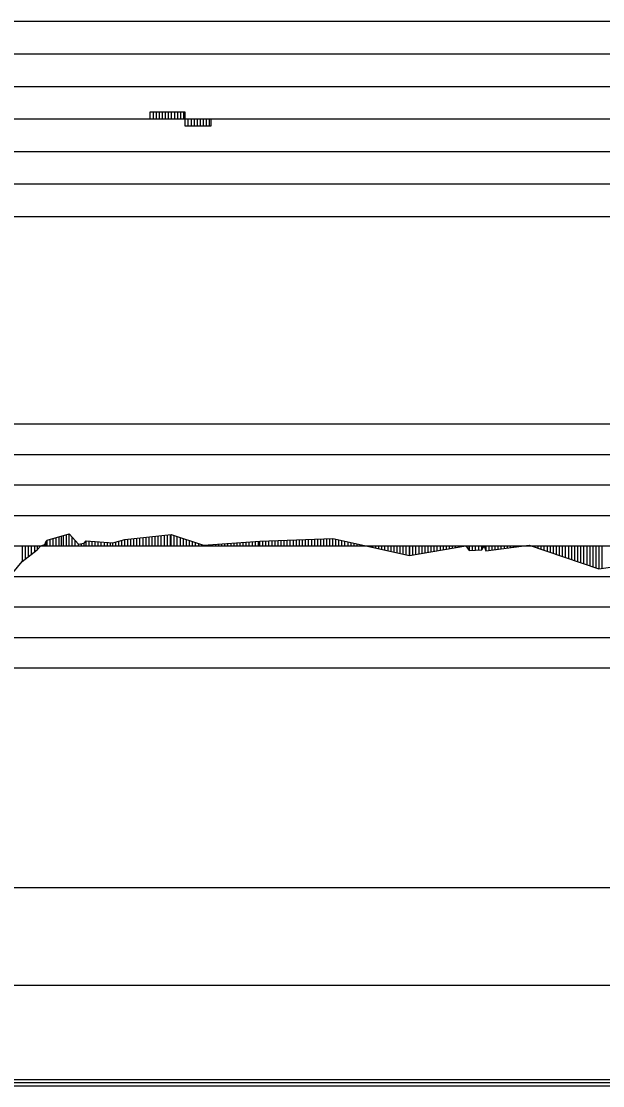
# Model space of a CAD drawing. Extents: x 2 to 10148, y 0 to 380.
# Drawn here: x 6237.3 to 6285, y 197.8 to 285 of the extents above; entities that cross this region are included whole.
import ezdxf

# ---------------------------------------------------------------- set-up
doc = ezdxf.new("R2010")
doc.units = 0
for name, color, linetype in [('POSUN_CARA', 7, 'Continuous'), ('POSUN_RASTR', 7, 'Continuous'), ('RYCHL_RASTR', 7, 'Continuous'), ('ZRYCHL_CARA', 7, 'Continuous'), ('ZRYCHL_RASTR', 7, 'Continuous')]:
    doc.layers.add(name, color=color, linetype=linetype)

msp = doc.modelspace()

# ---------------------------------------------------------------- linework, layer by layer
at = {"layer": 'POSUN_CARA'}
for p, q in [((6239.409, 242.468), (6241.222, 242.984)), ((6239.909, 242), (6239.909, 242.61)), ((6240.159, 242), (6240.159, 242.681)), ((6240.409, 242), (6240.409, 242.753)), ((6240.59, 242), (6240.591, 242.805)), ((6240.753, 242), (6240.757, 242.852)), ((6241.003, 242), (6241.004, 242.922)), ((6241.222, 242.984), (6241.994, 242.151)), ((6241.222, 242), (6241.222, 242.984)), ((6241.472, 242), (6241.472, 242.714)), ((6245.772, 242.511), (6249.586, 242.922)), ((6246.272, 242), (6246.272, 242.565)), ((6246.522, 242), (6246.522, 242.592)), ((6246.772, 242), (6246.772, 242.619)), ((6247.022, 242), (6247.022, 242.646)), ((6247.272, 242), (6247.272, 242.673)), ((6247.522, 242), (6247.522, 242.7)), ((6247.772, 242), (6247.772, 242.727)), ((6248.022, 242), (6248.022, 242.753)), ((6248.272, 242), (6248.272, 242.78)), ((6248.522, 242), (6248.522, 242.807)), ((6248.772, 242), (6248.772, 242.834)), ((6249.022, 242), (6249.022, 242.861)), ((6249.272, 242), (6249.272, 242.888)), ((6249.522, 242), (6249.522, 242.915)), ((6249.586, 242.922), (6252.237, 242.045)), ((6249.586, 242), (6249.586, 242.922)), ((6249.836, 242), (6249.836, 242.839)), ((6250.086, 242), (6250.086, 242.756)), ((6250.336, 242), (6250.336, 242.674)), ((6250.586, 242), (6250.586, 242.591)), ((6256.849, 242.391), (6262.83, 242.605)), ((6261.599, 242), (6261.599, 242.561)), ((6261.849, 242), (6261.849, 242.57)), ((6262.099, 242), (6262.099, 242.579)), ((6262.349, 242), (6262.349, 242.588)), ((6262.599, 242), (6262.599, 242.597)), ((6262.83, 242.605), (6269.12, 241.205)), ((6262.83, 242), (6262.83, 242.605)), ((6237.368, 242), (6237.368, 240.725)), ((6237.618, 242), (6237.618, 240.915)), ((6237.868, 242), (6237.868, 241.106)), ((6238.118, 242), (6238.118, 241.296)), ((6238.368, 242), (6238.368, 241.487)), ((6238.607, 241.669), (6238.909, 242.002)), ((6238.607, 242), (6238.607, 241.669)), ((6238.857, 242), (6238.857, 241.944)), ((6238.909, 242.002), (6239.217, 242.116)), ((6238.909, 242), (6238.909, 242.002)), ((6239.159, 242), (6239.159, 242.095)), ((6239.217, 242.116), (6239.324, 242.376)), ((6239.217, 242), (6239.217, 242.116)), ((6239.324, 242.376), (6239.409, 242.468)), ((6239.324, 242), (6239.324, 242.376)), ((6239.409, 242), (6239.409, 242.468)), ((6239.659, 242), (6239.659, 242.539)), ((6241.722, 242), (6241.722, 242.445)), ((6241.972, 242), (6241.972, 242.175)), ((6241.994, 242.151), (6242.446, 242.229)), ((6241.994, 242), (6241.994, 242.151)), ((6242.244, 242), (6242.244, 242.194)), ((6242.446, 242.229), (6242.603, 242.413)), ((6242.446, 242), (6242.446, 242.229)), ((6242.603, 242.413), (6244.797, 242.261)), ((6242.603, 242), (6242.603, 242.413)), ((6242.853, 242), (6242.853, 242.396)), ((6243.103, 242), (6243.103, 242.379)), ((6243.353, 242), (6243.353, 242.361)), ((6243.603, 242), (6243.603, 242.344)), ((6243.853, 242), (6243.853, 242.326)), ((6244.103, 242), (6244.103, 242.309)), ((6244.353, 242), (6244.353, 242.292)), ((6244.603, 242), (6244.603, 242.274)), ((6244.797, 242.261), (6245.772, 242.511)), ((6244.797, 242), (6244.797, 242.261)), ((6245.047, 242), (6245.047, 242.325)), ((6245.297, 242), (6245.297, 242.389)), ((6245.547, 242), (6245.547, 242.453)), ((6245.772, 242), (6245.772, 242.511)), ((6246.022, 242), (6246.022, 242.538)), ((6250.836, 242), (6250.836, 242.508)), ((6251.086, 242), (6251.086, 242.425)), ((6251.336, 242), (6251.336, 242.343)), ((6251.586, 242), (6251.586, 242.26)), ((6251.836, 242), (6251.836, 242.177)), ((6252.086, 242), (6252.086, 242.095)), ((6252.237, 242.045), (6256.849, 242.391)), ((6252.237, 242), (6252.237, 242.045)), ((6252.487, 242), (6252.487, 242.063)), ((6252.737, 242), (6252.737, 242.082)), ((6252.987, 242), (6252.987, 242.101)), ((6253.237, 242), (6253.237, 242.12)), ((6253.487, 242), (6253.487, 242.139)), ((6253.737, 242), (6253.737, 242.157)), ((6253.987, 242), (6253.987, 242.176)), ((6254.237, 242), (6254.237, 242.195)), ((6254.487, 242), (6254.487, 242.214)), ((6254.737, 242), (6254.737, 242.233)), ((6254.987, 242), (6254.987, 242.251)), ((6255.237, 242), (6255.237, 242.27)), ((6255.487, 242), (6255.487, 242.289)), ((6255.737, 242), (6255.737, 242.308)), ((6255.987, 242), (6255.987, 242.327)), ((6256.237, 242), (6256.237, 242.345)), ((6256.487, 242), (6256.487, 242.364)), ((6256.737, 242), (6256.737, 242.383)), ((6256.849, 242), (6256.849, 242.391)), ((6257.099, 242), (6257.099, 242.4)), ((6257.349, 242), (6257.349, 242.409)), ((6257.599, 242), (6257.599, 242.418)), ((6257.849, 242), (6257.849, 242.427)), ((6258.099, 242), (6258.099, 242.436)), ((6258.349, 242), (6258.349, 242.445)), ((6258.599, 242), (6258.599, 242.454)), ((6258.849, 242), (6258.849, 242.463)), ((6259.099, 242), (6259.099, 242.472)), ((6259.349, 242), (6259.349, 242.481)), ((6259.599, 242), (6259.599, 242.49)), ((6259.849, 242), (6259.849, 242.499)), ((6260.099, 242), (6260.099, 242.508)), ((6260.349, 242), (6260.349, 242.516)), ((6260.599, 242), (6260.599, 242.525)), ((6260.849, 242), (6260.849, 242.534)), ((6261.099, 242), (6261.099, 242.543)), ((6261.349, 242), (6261.349, 242.552)), ((6263.08, 242), (6263.08, 242.549)), ((6263.33, 242), (6263.33, 242.494)), ((6263.58, 242), (6263.58, 242.438)), ((6263.83, 242), (6263.83, 242.383)), ((6264.08, 242), (6264.08, 242.327)), ((6264.33, 242), (6264.33, 242.271)), ((6264.58, 242), (6264.58, 242.216)), ((6264.83, 242), (6264.83, 242.16)), ((6265.08, 242), (6265.08, 242.104)), ((6265.33, 242), (6265.33, 242.049)), ((6265.58, 242), (6265.58, 241.993)), ((6265.83, 242), (6265.83, 241.937)), ((6266.08, 242), (6266.08, 241.882)), ((6266.33, 242), (6266.33, 241.826)), ((6266.58, 242), (6266.58, 241.771)), ((6266.83, 242), (6266.83, 241.715)), ((6267.08, 242), (6267.08, 241.659)), ((6267.33, 242), (6267.33, 241.604)), ((6267.58, 242), (6267.58, 241.548)), ((6267.83, 242), (6267.83, 241.492)), ((6268.08, 242), (6268.08, 241.437)), ((6268.33, 242), (6268.33, 241.381)), ((6268.58, 242), (6268.58, 241.325)), ((6268.83, 242), (6268.83, 241.27)), ((6269.08, 242), (6269.08, 241.214)), ((6269.12, 242), (6269.12, 241.205)), ((6269.12, 241.205), (6273.73, 241.999)), ((6269.37, 242), (6269.37, 241.248)), ((6269.62, 242), (6269.62, 241.291)), ((6269.87, 242), (6269.87, 241.334)), ((6270.12, 242), (6270.12, 241.377)), ((6270.37, 242), (6270.37, 241.42)), ((6270.62, 242), (6270.62, 241.464)), ((6270.87, 242), (6270.87, 241.507)), ((6271.12, 242), (6271.12, 241.55)), ((6271.37, 242), (6271.37, 241.593)), ((6271.62, 242), (6271.62, 241.636)), ((6271.87, 242), (6271.87, 241.679)), ((6272.12, 242), (6272.12, 241.722)), ((6272.37, 242), (6272.37, 241.765)), ((6272.62, 242), (6272.62, 241.808)), ((6272.87, 242), (6272.87, 241.851)), ((6273.12, 242), (6273.12, 241.894)), ((6273.37, 242), (6273.37, 241.937)), ((6273.62, 242), (6273.62, 241.98)), ((6273.73, 242), (6273.73, 241.999)), ((6273.73, 241.999), (6274.013, 241.626)), ((6273.98, 242), (6273.98, 241.669)), ((6274.013, 242), (6274.013, 241.626)), ((6274.263, 242), (6274.263, 241.635)), ((6274.513, 242), (6274.513, 241.644)), ((6274.763, 242), (6274.763, 241.653)), ((6275.013, 242), (6275.013, 241.662)), ((6275.055, 242), (6275.055, 241.664)), ((6275.055, 241.664), (6275.231, 241.999)), ((6275.231, 242), (6275.231, 241.999)), ((6275.231, 241.999), (6275.367, 241.582)), ((6275.367, 241.582), (6278.929, 242.053)), ((6275.367, 242), (6275.367, 241.582)), ((6275.617, 242), (6275.617, 241.616)), ((6275.867, 242), (6275.867, 241.649)), ((6276.117, 242), (6276.117, 241.682)), ((6276.367, 242), (6276.367, 241.716)), ((6276.617, 242), (6276.617, 241.749)), ((6276.867, 242), (6276.867, 241.782)), ((6277.117, 242), (6277.117, 241.816)), ((6277.367, 242), (6277.367, 241.847)), ((6277.617, 242), (6277.617, 241.88)), ((6277.867, 242), (6277.867, 241.913)), ((6278.117, 242), (6278.117, 241.946)), ((6278.367, 242), (6278.367, 241.979)), ((6278.64, 242), (6278.64, 242.015)), ((6278.929, 242.053), (6284.646, 240.131)), ((6278.93, 242), (6278.929, 242.053)), ((6279.14, 242), (6279.14, 241.982)), ((6279.39, 242), (6279.39, 241.898)), ((6279.64, 242), (6279.64, 241.814)), ((6279.89, 242), (6279.89, 241.73)), ((6280.14, 242), (6280.14, 241.646)), ((6280.39, 242), (6280.39, 241.562)), ((6280.64, 242), (6280.64, 241.478)), ((6280.89, 242), (6280.89, 241.394)), ((6281.14, 242), (6281.14, 241.31)), ((6281.39, 242), (6281.39, 241.226)), ((6281.64, 242), (6281.64, 241.142)), ((6281.89, 242), (6281.89, 241.058)), ((6282.14, 242), (6282.14, 240.974)), ((6282.39, 242), (6282.39, 240.89)), ((6282.64, 242), (6282.64, 240.806)), ((6282.89, 242), (6282.89, 240.722)), ((6283.14, 242), (6283.14, 240.638)), ((6283.39, 242), (6283.39, 240.554)), ((6283.64, 242), (6283.64, 240.47)), ((6283.89, 242), (6283.89, 240.386)), ((6284.14, 242), (6284.14, 240.302)), ((6284.39, 242), (6284.39, 240.218)), ((6284.64, 242), (6284.64, 240.134)), ((6284.646, 242), (6284.646, 240.131)), ((6284.896, 242), (6284.896, 240.163)), ((6237.368, 240.725), (6238.607, 241.669)), ((6274.013, 241.626), (6275.055, 241.664)), ((6235.972, 239.018), (6237.368, 240.725)), ((6284.646, 240.131), (6286.389, 240.354))]:
    msp.add_line(p, q, dxfattribs=at)
at = {"layer": 'POSUN_RASTR'}
for p, q in [((6202, 252), (6398.341, 252)), ((6202, 249.5), (6398.371, 249.5)), ((6202, 247), (6398.341, 247)), ((6202, 244.5), (6398.326, 244.5)), ((5974.91, 242), (6872.958, 242)), ((6202, 239.5), (6398, 239.5)), ((6202, 237), (6398, 237)), ((6202, 234.5), (6398, 234.5)), ((6202, 232), (6398, 232))]:
    msp.add_line(p, q, dxfattribs=at)
at = {"layer": 'RYCHL_RASTR'}
for p, q in [((5971.058, 214), (6871.344, 214)), ((5971.085, 206), (6871.33, 206)), ((5971.287, 198.25), (6871.33, 198.25)), ((5971.287, 198), (6871.33, 198)), ((5971.307, 197.75), (6871.33, 197.75))]:
    msp.add_line(p, q, dxfattribs=at)
at = {"layer": 'ZRYCHL_CARA'}
for p, q in [((6247.869, 277), (6247.869, 277.57)), ((6247.869, 277), (6247.869, 277.57)), ((6247.869, 277.57), (6250.708, 277.57)), ((6248.119, 277), (6248.119, 277.57)), ((6248.369, 277), (6248.369, 277.57)), ((6248.619, 277), (6248.619, 277.57)), ((6248.869, 277), (6248.869, 277.57)), ((6249.119, 277), (6249.119, 277.57)), ((6249.369, 277), (6249.369, 277.57)), ((6249.619, 277), (6249.619, 277.57)), ((6249.869, 277), (6249.869, 277.57)), ((6250.119, 277), (6250.119, 277.57)), ((6250.369, 277), (6250.369, 277.57)), ((6250.619, 277), (6250.619, 277.57)), ((6250.708, 277.57), (6250.708, 277)), ((5974.91, 277), (6872.958, 277)), ((6250.708, 277), (6250.708, 276.43)), ((6250.708, 277), (6250.708, 276.43)), ((6250.958, 277), (6250.958, 276.43)), ((6251.208, 277), (6251.208, 276.43)), ((6251.458, 277), (6251.458, 276.43)), ((6251.708, 277), (6251.708, 276.43)), ((6251.958, 277), (6251.958, 276.43)), ((6252.208, 277), (6252.208, 276.43)), ((6252.458, 277), (6252.458, 276.43)), ((6252.708, 277), (6252.708, 276.43)), ((6252.85, 276.43), (6252.85, 277)), ((6250.708, 276.43), (6252.85, 276.43))]:
    msp.add_line(p, q, dxfattribs=at)
at = {"layer": 'ZRYCHL_RASTR'}
for p, q in [((6202, 285), (6392.466, 285)), ((6202, 282.333), (6392.466, 282.333)), ((6202, 279.667), (6392.457, 279.667)), ((6202, 274.333), (6398.91, 274.333)), ((6202, 271.667), (6398.91, 271.667)), ((6202, 269), (6398.877, 269))]:
    msp.add_line(p, q, dxfattribs=at)

doc.saveas('drawing.dxf')
